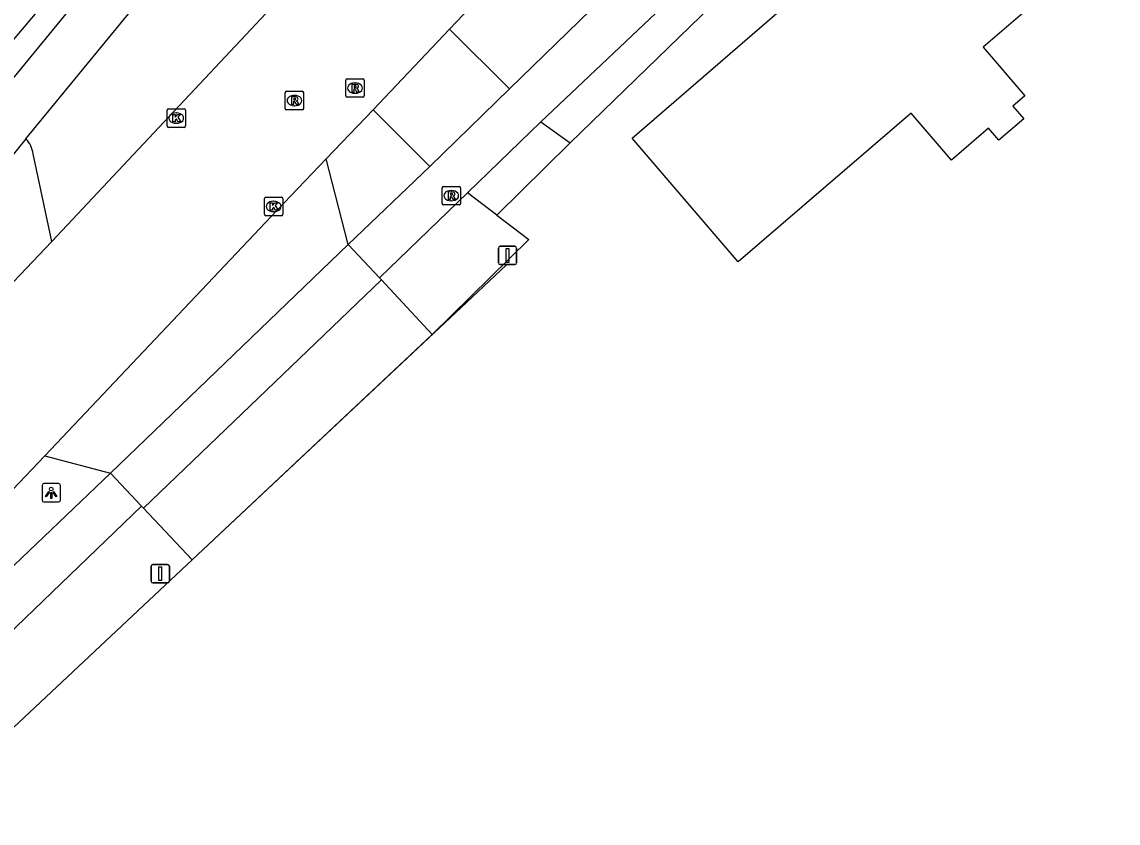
# Model space of a CAD drawing. Extents: x 156141 to 158132, y 385651 to 388399.
# Drawn here: x 156888.7 to 156948.2, y 387176.2 to 387219.7 of the extents above; entities that cross this region are included whole.
import ezdxf

# ---------------------------------------------------------------- set-up
doc = ezdxf.new("R2010")
doc.units = 0
for name, color, linetype in [('IMGEO_Berm_groen', 7, 'Continuous'), ('IMGEO_Fietspad_gesloten', 7, 'Continuous'), ('IMGEO_Fietspad_open', 7, 'Continuous'), ('IMGEO_Groenvoorziening', 7, 'Continuous'), ('IMGEO_Hek', 7, 'Continuous'), ('IMGEO_Kolk', 7, 'Continuous'), ('IMGEO_Lichtpunt', 7, 'Continuous'), ('IMGEO_Pand', 7, 'Continuous'), ('IMGEO_Rijbaan_lokaal_gesloten', 7, 'Continuous'), ('IMGEO_Rijbaan_lokaal_open', 7, 'Continuous'), ('IMGEO_Rioolput', 7, 'Continuous'), ('IMGEO_Verkeersbordpaal', 7, 'Continuous'), ('IMGEO_Voetpad_open', 7, 'Continuous')]:
    doc.layers.add(name, color=color, linetype=linetype)

msp = doc.modelspace()

# ---------------------------------------------------------------- linework, layer by layer
at = {"layer": 'IMGEO_Berm_groen'}
msp.add_lwpolyline([(156835.086, 387132.811), (156851.666, 387147.134), (156897.9, 387190.476)], dxfattribs=at)
at = {"layer": 'IMGEO_Fietspad_gesloten'}
for points in [[(156942.815, 387242.786), (156942.686, 387242.886), (156939.848, 387240.067), (156915.149, 387216.065)], [(156944.662, 387241.089), (156929.678, 387226.421), (156916.847, 387214.277)], [(156915.149, 387216.065), (156910.82, 387211.85)], [(156912.867, 387210.415), (156916.847, 387214.277)], [(156888.871, 387213.348), (156878.427, 387200.445)], [(156910.82, 387211.85), (156906.366, 387207.602)], [(156912.867, 387210.415), (156908.069, 387205.804)], [(156906.366, 387207.602), (156908.069, 387205.804)], [(156893.461, 387195.196), (156879.382, 387181.758)], [(156895.156, 387193.393), (156893.461, 387195.196)], [(156895.156, 387193.393), (156881.03, 387179.816)]]:
    msp.add_lwpolyline(points, dxfattribs=at)
at = {"layer": 'IMGEO_Fietspad_open'}
for points in [[(156908.069, 387205.804), (156908.185, 387205.681)], [(156895.251, 387193.292), (156895.156, 387193.393)]]:
    msp.add_lwpolyline(points, dxfattribs=at)
at = {"layer": 'IMGEO_Groenvoorziening'}
msp.add_lwpolyline([(156914.456, 387209.198), (156916.194, 387207.87), (156910.944, 387202.719)], dxfattribs=at)
at = {"layer": 'IMGEO_Hek'}
for points in [[(156914.966, 387206.493), (156912.198, 387203.895)], [(156912.198, 387203.895), (156897.9, 387190.476)], [(156897.9, 387190.476), (156851.666, 387147.134)]]:
    msp.add_lwpolyline(points, dxfattribs=at)
at = {"layer": 'IMGEO_Kolk'}
for p, q in [((156896.535, 387214.043), (156896.535, 387214.895)), ((156896.61, 387214.969), (156897.462, 387214.969)), ((156897.023, 387214.749), (156897.048, 387214.749)), ((156897.536, 387214.895), (156897.536, 387214.043)), ((156897.046, 387214.189), (156897.021, 387214.189)), ((156897.462, 387213.969), (156896.61, 387213.969)), ((156901.824, 387209.246), (156901.824, 387210.098)), ((156901.899, 387210.172), (156902.751, 387210.172)), ((156902.312, 387209.952), (156902.337, 387209.952)), ((156902.825, 387210.098), (156902.825, 387209.246)), ((156902.335, 387209.392), (156902.31, 387209.392)), ((156902.751, 387209.172), (156901.899, 387209.172))]:
    msp.add_line(p, q, dxfattribs=at)
for points in [[(156896.535, 387214.043), (156896.535, 387214.895)], [(156896.61, 387214.969), (156897.462, 387214.969)], [(156896.856, 387214.669), (156896.979, 387214.669), (156896.979, 387214.518), (156897.109, 387214.669), (156897.273, 387214.669), (156897.127, 387214.518), (156897.28, 387214.269), (156897.128, 387214.269), (156897.043, 387214.433), (156896.979, 387214.366), (156896.979, 387214.269), (156896.856, 387214.269), (156896.856, 387214.669)], [(156897.536, 387214.895), (156897.536, 387214.043)], [(156897.462, 387213.969), (156896.61, 387213.969)], [(156901.824, 387209.246), (156901.824, 387210.098)], [(156901.899, 387210.172), (156902.751, 387210.172)], [(156902.145, 387209.872), (156902.268, 387209.872), (156902.268, 387209.721), (156902.398, 387209.872), (156902.562, 387209.872), (156902.416, 387209.721), (156902.569, 387209.472), (156902.417, 387209.472), (156902.332, 387209.636), (156902.268, 387209.569), (156902.268, 387209.472), (156902.145, 387209.472), (156902.145, 387209.872)], [(156902.825, 387210.098), (156902.825, 387209.246)], [(156902.751, 387209.172), (156901.899, 387209.172)]]:
    msp.add_lwpolyline(points, dxfattribs=at)
for centre, start, end in [((156896.612, 387214.893), 91.55205, 178.44795), ((156896.612, 387214.893), 91.55205, 178.44795), ((156897.46, 387214.893), 1.55205, 88.44795), ((156897.46, 387214.893), 1.55205, 88.44795), ((156896.612, 387214.045), 181.55205, 268.44795), ((156896.612, 387214.045), 181.55205, 268.44795), ((156897.46, 387214.045), 271.55205, 358.44795), ((156897.46, 387214.045), 271.55205, 358.44795), ((156901.901, 387210.096), 91.55205, 178.44795), ((156901.901, 387210.096), 91.55205, 178.44795), ((156902.749, 387210.096), 1.55205, 88.44795), ((156902.749, 387210.096), 1.55205, 88.44795), ((156901.901, 387209.248), 181.55205, 268.44795), ((156901.901, 387209.248), 181.55205, 268.44795), ((156902.749, 387209.248), 271.55205, 358.44795), ((156902.749, 387209.248), 271.55205, 358.44795)]:
    msp.add_arc(centre, 0.0765, start, end, dxfattribs=at)
for centre, major_axis, ratio, start_param, end_param in [((156897.022, 387214.469), (-0.387, 0.002), 0.722429, 4.712389, 7.853982), ((156897.047, 387214.469), (-0.39, 0.002), 0.717154, 1.570796, 4.712389), ((156902.311, 387209.672), (-0.387, 0.002), 0.722429, 4.712389, 7.853982), ((156902.336, 387209.672), (-0.39, 0.002), 0.717154, 1.570796, 4.712389)]:
    msp.add_ellipse(centre, major_axis=major_axis, ratio=ratio, start_param=start_param, end_param=end_param, dxfattribs=at)
at = {"layer": 'IMGEO_Lichtpunt'}
for p, q in [((156889.744, 387194.527), (156889.744, 387193.72)), ((156889.744, 387194.527), (156889.744, 387193.72)), ((156890.646, 387194.622), (156889.838, 387194.622)), ((156890.646, 387194.622), (156889.838, 387194.622)), ((156890.74, 387193.72), (156890.74, 387194.527)), ((156890.74, 387193.72), (156890.74, 387194.527)), ((156889.838, 387193.626), (156890.646, 387193.626)), ((156889.838, 387193.626), (156890.646, 387193.626))]:
    msp.add_line(p, q, dxfattribs=at)
for points in [[(156890.118, 387194.191), (156890.157, 387194.163), (156889.969, 387193.901), (156889.931, 387193.928), (156890.118, 387194.191)], [(156890.22, 387194.143), (156890.267, 387194.143), (156890.267, 387193.821), (156890.22, 387193.821), (156890.22, 387194.143)], [(156890.33, 387194.163), (156890.368, 387194.19), (156890.555, 387193.928), (156890.516, 387193.9), (156890.33, 387194.163)]]:
    msp.add_lwpolyline(points, dxfattribs=at)
msp.add_circle((156890.243, 387194.325), 0.0994, dxfattribs=at)
for centre, start, end in [((156889.838, 387194.527), 90, 180), ((156889.838, 387194.527), 90, 180), ((156890.646, 387194.527), 0, 90), ((156890.646, 387194.527), 0, 90), ((156889.838, 387193.72), 180, 270), ((156889.838, 387193.72), 180, 270), ((156890.646, 387193.72), 270, 0), ((156890.646, 387193.72), 270, 360)]:
    msp.add_arc(centre, 0.0946, start, end, dxfattribs=at)
at = {"layer": 'IMGEO_Pand'}
msp.add_lwpolyline([(156927.567, 387206.666), (156925.061, 387209.582), (156921.803, 387213.375), (156944.024, 387232.591), (156945.403, 387230.986), (156949.741, 387225.937), (156940.871, 387218.316), (156943.138, 387215.677), (156942.484, 387215.115), (156943.076, 387214.426), (156941.726, 387213.266), (156941.168, 387213.916), (156939.147, 387212.18), (156936.955, 387214.732), (156927.567, 387206.666)], dxfattribs=at)
at = {"layer": 'IMGEO_Rijbaan_lokaal_gesloten'}
for points in [[(156911.876, 387219.298), (156930.437, 387238.77), (156930.223, 387238.975), (156938.979, 387248.204)], [(156888.871, 387213.348), (156896.278, 387222.376)], [(156902.19, 387220.458), (156890.27, 387207.768)], [(156907.737, 387214.919), (156911.876, 387219.298)], [(156905.187, 387212.255), (156907.737, 387214.919)], [(156890.27, 387207.768), (156889.258, 387212.529)], [(156889.893, 387196.135), (156902.526, 387209.476), (156905.187, 387212.255)], [(156882.613, 387199.735), (156890.27, 387207.768)], [(156888.138, 387194.282), (156889.893, 387196.135)]]:
    msp.add_lwpolyline(points, dxfattribs=at)
msp.add_arc((156887.754, 387212.319), 1.519, 7.93989, 42.64416, dxfattribs=at)
at = {"layer": 'IMGEO_Rijbaan_lokaal_open'}
for points in [[(156885.747, 387215.869), (156893.124, 387224.546)], [(156894.031, 387223.795), (156886.802, 387214.994)], [(156906.366, 387207.602), (156905.187, 387212.255)], [(156893.461, 387195.196), (156906.366, 387207.602)], [(156908.185, 387205.681), (156895.251, 387193.292)], [(156908.185, 387205.681), (156910.944, 387202.719)], [(156910.944, 387202.719), (156897.9, 387190.476)], [(156889.893, 387196.135), (156893.461, 387195.196)], [(156897.9, 387190.476), (156895.251, 387193.292)]]:
    msp.add_lwpolyline(points, dxfattribs=at)
at = {"layer": 'IMGEO_Rioolput'}
for p, q in [((156906.243, 387215.675), (156906.243, 387216.527)), ((156906.318, 387216.601), (156907.17, 387216.601)), ((156907.244, 387216.527), (156907.244, 387215.675)), ((156902.956, 387214.999), (156902.956, 387215.851)), ((156903.031, 387215.925), (156903.883, 387215.925)), ((156903.957, 387215.851), (156903.957, 387214.999)), ((156906.754, 387215.821), (156906.729, 387215.821)), ((156906.731, 387216.381), (156906.756, 387216.381)), ((156903.444, 387215.705), (156903.469, 387215.705)), ((156907.17, 387215.601), (156906.318, 387215.601)), ((156903.883, 387214.925), (156903.031, 387214.925)), ((156903.467, 387215.145), (156903.442, 387215.145)), ((156911.475, 387209.834), (156911.475, 387210.686)), ((156911.55, 387210.76), (156912.402, 387210.76)), ((156911.963, 387210.54), (156911.988, 387210.54)), ((156912.476, 387210.686), (156912.476, 387209.834)), ((156911.986, 387209.98), (156911.961, 387209.98)), ((156912.402, 387209.76), (156911.55, 387209.76))]:
    msp.add_line(p, q, dxfattribs=at)
for points in [[(156906.243, 387215.675), (156906.243, 387216.527)], [(156906.318, 387216.601), (156907.17, 387216.601)], [(156907.244, 387216.527), (156907.244, 387215.675)], [(156902.956, 387214.999), (156902.956, 387215.851)], [(156903.031, 387215.925), (156903.883, 387215.925)], [(156903.957, 387215.851), (156903.957, 387214.999)], [(156906.832, 387216.299), (156906.58, 387216.301), (156906.58, 387215.901)], [(156906.58, 387215.901), (156906.704, 387215.901), (156906.704, 387216.063), (156906.715, 387216.063)], [(156906.758, 387216.22), (156906.704, 387216.22), (156906.704, 387216.139)], [(156906.704, 387216.139), (156906.756, 387216.139)], [(156906.762, 387216.034), (156906.833, 387215.901), (156906.973, 387215.901), (156906.908, 387216.027)], [(156903.545, 387215.623), (156903.293, 387215.625), (156903.293, 387215.225)], [(156903.293, 387215.225), (156903.417, 387215.225), (156903.417, 387215.387), (156903.428, 387215.387)], [(156903.471, 387215.544), (156903.417, 387215.544), (156903.417, 387215.463)], [(156903.417, 387215.463), (156903.469, 387215.463)], [(156903.475, 387215.358), (156903.546, 387215.225), (156903.686, 387215.225), (156903.621, 387215.351)], [(156907.17, 387215.601), (156906.318, 387215.601)], [(156903.883, 387214.925), (156903.031, 387214.925)], [(156911.475, 387209.834), (156911.475, 387210.686)], [(156911.55, 387210.76), (156912.402, 387210.76)], [(156912.064, 387210.458), (156911.812, 387210.46), (156911.812, 387210.06)], [(156912.476, 387210.686), (156912.476, 387209.834)], [(156911.812, 387210.06), (156911.936, 387210.06), (156911.936, 387210.222), (156911.947, 387210.222)], [(156911.99, 387210.379), (156911.936, 387210.379), (156911.936, 387210.298)], [(156911.936, 387210.298), (156911.988, 387210.298)], [(156911.994, 387210.193), (156912.065, 387210.06), (156912.205, 387210.06), (156912.14, 387210.186)], [(156912.402, 387209.76), (156911.55, 387209.76)]]:
    msp.add_lwpolyline(points, dxfattribs=at)
for centre, radius, start, end in [((156906.32, 387216.525), 0.0765, 91.55205, 178.44795), ((156906.32, 387216.525), 0.0765, 91.55205, 178.44795), ((156907.168, 387216.525), 0.0765, 1.55205, 88.44795), ((156907.168, 387216.525), 0.0765, 1.55205, 88.44795), ((156903.033, 387215.849), 0.0765, 91.55205, 178.44795), ((156903.033, 387215.849), 0.0765, 91.55205, 178.44795), ((156903.881, 387215.849), 0.0765, 1.55205, 88.44795), ((156903.881, 387215.849), 0.0765, 1.55205, 88.44795), ((156906.714, 387216.01), 0.0533, 26.02933, 88.69889), ((156906.74, 387216.328), 0.19, 274.7715, 282.96867), ((156906.764, 387216.124), 0.0964, 77.00612, 93.18647), ((156906.778, 387216.181), 0.0378, 276.66336, 79.67722), ((156906.831, 387216.189), 0.109, 350.36119, 89.41601), ((156906.829, 387216.189), 0.112, 277.58423, 350.98172), ((156906.813, 387215.974), 0.108, 29.51342, 73.79051), ((156903.427, 387215.334), 0.0533, 26.02933, 88.69889), ((156903.453, 387215.652), 0.19, 274.7715, 282.96867), ((156903.477, 387215.448), 0.0964, 77.00612, 93.18647), ((156903.491, 387215.505), 0.0378, 276.66336, 79.67722), ((156903.544, 387215.513), 0.109, 350.36119, 89.41601), ((156903.542, 387215.513), 0.112, 277.58423, 350.98172), ((156903.526, 387215.298), 0.108, 29.51342, 73.79051), ((156906.32, 387215.677), 0.0765, 181.55205, 268.44795), ((156906.32, 387215.677), 0.0765, 181.55205, 268.44795), ((156907.168, 387215.677), 0.0765, 271.55205, 358.44795), ((156907.168, 387215.677), 0.0765, 271.55205, 358.44795), ((156903.033, 387215.001), 0.0765, 181.55205, 268.44795), ((156903.033, 387215.001), 0.0765, 181.55205, 268.44795), ((156903.881, 387215.001), 0.0765, 271.55205, 358.44795), ((156903.881, 387215.001), 0.0765, 271.55205, 358.44795), ((156911.552, 387210.684), 0.0765, 91.55205, 178.44795), ((156911.552, 387210.684), 0.0765, 91.55205, 178.44795), ((156912.063, 387210.348), 0.109, 350.36119, 89.41601), ((156912.4, 387210.684), 0.0765, 1.55205, 88.44795), ((156912.4, 387210.684), 0.0765, 1.55205, 88.44795), ((156911.946, 387210.169), 0.0533, 26.02933, 88.69889), ((156911.972, 387210.487), 0.19, 274.7715, 282.96867), ((156911.996, 387210.283), 0.0964, 77.00612, 93.18647), ((156912.01, 387210.34), 0.0378, 276.66336, 79.67722), ((156912.061, 387210.348), 0.112, 277.58423, 350.98172), ((156912.045, 387210.133), 0.108, 29.51342, 73.79051), ((156911.552, 387209.836), 0.0765, 181.55205, 268.44795), ((156911.552, 387209.836), 0.0765, 181.55205, 268.44795), ((156912.4, 387209.836), 0.0765, 271.55205, 358.44795), ((156912.4, 387209.836), 0.0765, 271.55205, 358.44795)]:
    msp.add_arc(centre, radius, start, end, dxfattribs=at)
for centre, major_axis, ratio, start_param, end_param in [((156906.73, 387216.101), (-0.387, 0.002), 0.722429, 4.712389, 7.853982), ((156906.755, 387216.101), (-0.39, 0.002), 0.717154, 1.570796, 4.712389), ((156903.443, 387215.425), (-0.387, 0.002), 0.722429, 4.712389, 7.853982), ((156903.468, 387215.425), (-0.39, 0.002), 0.717154, 1.570796, 4.712389), ((156911.962, 387210.26), (-0.387, 0.002), 0.722429, 4.712389, 7.853982), ((156911.987, 387210.26), (-0.39, 0.002), 0.717154, 1.570796, 4.712389)]:
    msp.add_ellipse(centre, major_axis=major_axis, ratio=ratio, start_param=start_param, end_param=end_param, dxfattribs=at)
at = {"layer": 'IMGEO_Verkeersbordpaal'}
for p, q in [((156914.636, 387207.513), (156915.426, 387207.513)), ((156915.426, 387207.513), (156914.636, 387207.513)), ((156914.536, 387206.613), (156914.536, 387207.413)), ((156914.536, 387207.413), (156914.536, 387206.613)), ((156915.526, 387207.413), (156915.526, 387206.613)), ((156915.526, 387206.613), (156915.526, 387207.413)), ((156915.426, 387206.513), (156914.636, 387206.513)), ((156914.636, 387206.513), (156915.426, 387206.513)), ((156895.77, 387190.232), (156896.56, 387190.232)), ((156896.56, 387190.232), (156895.77, 387190.232)), ((156895.67, 387189.332), (156895.67, 387190.132)), ((156895.67, 387190.132), (156895.67, 387189.332)), ((156896.66, 387190.132), (156896.66, 387189.332)), ((156896.66, 387189.332), (156896.66, 387190.132)), ((156896.56, 387189.232), (156895.77, 387189.232)), ((156895.77, 387189.232), (156896.56, 387189.232))]:
    msp.add_line(p, q, dxfattribs=at)
for points in [[(156914.956, 387207.388), (156915.106, 387207.388), (156915.106, 387206.638), (156914.956, 387206.638), (156914.956, 387207.388)], [(156896.09, 387190.107), (156896.24, 387190.107), (156896.24, 387189.357), (156896.09, 387189.357), (156896.09, 387190.107)]]:
    msp.add_lwpolyline(points, dxfattribs=at)
for centre, start, end in [((156914.636, 387207.413), 90, 180), ((156914.636, 387207.413), 90, 180), ((156915.426, 387207.413), 0, 90), ((156915.426, 387207.413), 360, 90), ((156914.636, 387206.613), 180, 270), ((156914.636, 387206.613), 180, 270), ((156915.426, 387206.613), 270, 0), ((156915.426, 387206.613), 270, 0), ((156895.77, 387190.132), 90, 180), ((156895.77, 387190.132), 90, 180), ((156896.56, 387190.132), 0, 90), ((156896.56, 387190.132), 360, 90), ((156895.77, 387189.332), 180, 270), ((156895.77, 387189.332), 180, 270), ((156896.56, 387189.332), 270, 0), ((156896.56, 387189.332), 270, 0)]:
    msp.add_arc(centre, 0.1, start, end, dxfattribs=at)
at = {"layer": 'IMGEO_Voetpad_open'}
for points in [[(156918.427, 387213.133), (156930.882, 387225.197), (156941.498, 387235.541), (156946.157, 387239.942)], [(156915.149, 387216.065), (156911.876, 387219.298)], [(156907.737, 387214.919), (156910.82, 387211.85)], [(156916.847, 387214.277), (156918.427, 387213.133)], [(156918.427, 387213.133), (156914.456, 387209.198)], [(156914.456, 387209.198), (156912.867, 387210.415)]]:
    msp.add_lwpolyline(points, dxfattribs=at)

doc.saveas('drawing.dxf')
